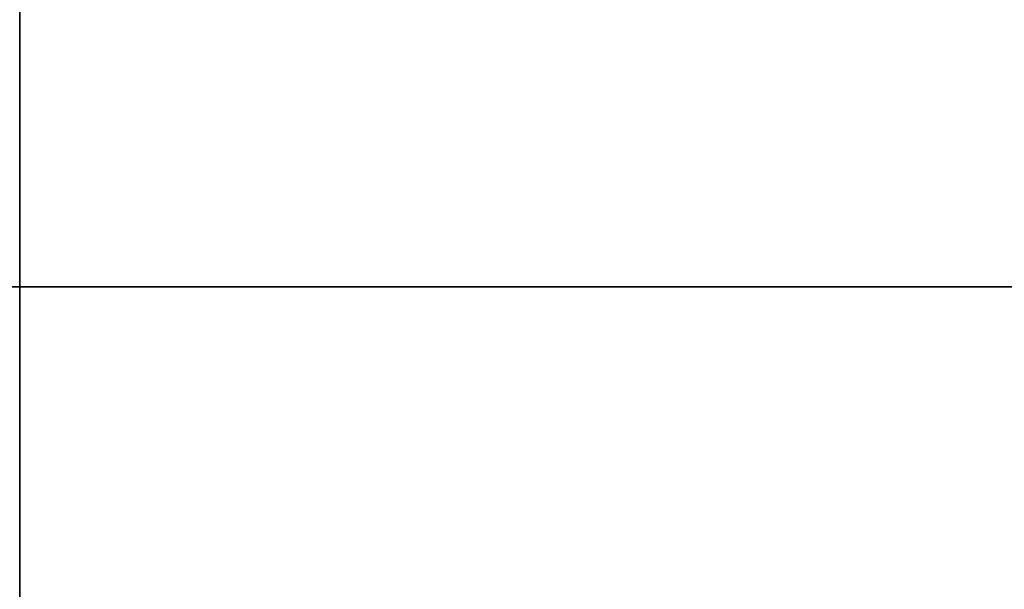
# Model space of a CAD drawing. Header units: millimetres. Extents: x -144 to 364, y -408 to 1133.
# Tile 380 of 656: x -59.5495 to -59.4392, y 987.3421 to 987.4059. Entities that reach past the tile are written whole.
import ezdxf

# ---------------------------------------------------------------- set-up
doc = ezdxf.new("R2010")
doc.units = ezdxf.units.MM
doc.header["$LTSCALE"] = 41.718519
for name, color, linetype in [('1544', 7, 'CONTINUOUS'), ('1552', 7, 'CONTINUOUS'), ('1639', 7, 'CONTINUOUS'), ('1640', 7, 'CONTINUOUS')]:
    doc.layers.add(name, color=color, linetype=linetype)

msp = doc.modelspace()

# ---------------------------------------------------------------- linework, layer by layer
at = {"layer": '1544', "color": 7, "linetype": 'CONTINUOUS', "true_color": 0xaaaaaa}
for points in [[(-59.82071, 987.45, 311.97253), (-59.54948, 987.45, 311.00854), (-59.82069, 986.48961, 311.9725), (-59.82071, 987.45, 311.97253)], [(-59.82069, 986.48961, 311.9725), (-59.54948, 987.45, 311.00854), (-59.54948, 986.48961, 311.00858), (-59.82069, 986.48961, 311.9725)], [(-59.54948, 987.45, 311.00854), (-59.72335, 987.45, 310.02248), (-59.54948, 986.48961, 311.00858), (-59.54948, 987.45, 311.00854)]]:
    msp.add_3dface(points, dxfattribs=at)
at = {"layer": '1552', "color": 7, "linetype": 'CONTINUOUS', "true_color": 0xaaaaaa}
for points in [[(-59.54948, 987.45, 288.99146), (-59.82071, 987.45, 288.02747), (-59.54948, 986.48961, 288.99142), (-59.54948, 987.45, 288.99146)], [(-59.72335, 987.45, 289.97752), (-59.54948, 987.45, 288.99146), (-59.72337, 986.48961, 289.97756), (-59.72335, 987.45, 289.97752)], [(-59.72337, 986.48961, 289.97756), (-59.54948, 987.45, 288.99146), (-59.54948, 986.48961, 288.99142), (-59.72337, 986.48961, 289.97756)]]:
    msp.add_3dface(points, dxfattribs=at)
at = {"layer": '1639', "color": 7, "linetype": 'CONTINUOUS', "true_color": 0xaaaaaa}
for points in [[(-51.02209, 987.37597, 400.1365), (-61.53167, 987.95, 394.18123), (-66.05873, 987.37597, 390.92204), (-51.02209, 987.37597, 400.1365)], [(-45.19074, 987.95, 403.0245), (-61.53167, 987.95, 394.18123), (-51.02209, 987.37597, 400.1365), (-45.19074, 987.95, 403.0245)], [(-51.02209, 987.37597, 400.1365), (-66.05873, 987.37597, 390.92204), (-50.87429, 986.88892, 399.84641), (-51.02209, 987.37597, 400.1365)], [(-50.87429, 986.88892, 399.84641), (-66.05873, 987.37597, 390.92204), (-65.86736, 986.88892, 390.65864), (-50.87429, 986.88892, 399.84641)]]:
    msp.add_3dface(points, dxfattribs=at)
at = {"layer": '1640', "color": 7, "linetype": 'CONTINUOUS', "true_color": 0xaaaaaa}
for points in [[(-66.05873, 987.37597, 209.07796), (-61.53167, 987.95, 205.81877), (-51.02209, 987.37597, 199.8635), (-66.05873, 987.37597, 209.07796)], [(-61.53167, 987.95, 205.81877), (-45.19074, 987.95, 196.9755), (-51.02209, 987.37597, 199.8635), (-61.53167, 987.95, 205.81877)], [(-66.05873, 987.37597, 209.07796), (-51.02209, 987.37597, 199.8635), (-65.86736, 986.88892, 209.34136), (-66.05873, 987.37597, 209.07796)], [(-65.86736, 986.88892, 209.34136), (-51.02209, 987.37597, 199.8635), (-50.87429, 986.88892, 200.15359), (-65.86736, 986.88892, 209.34136)]]:
    msp.add_3dface(points, dxfattribs=at)

doc.saveas('drawing.dxf')
